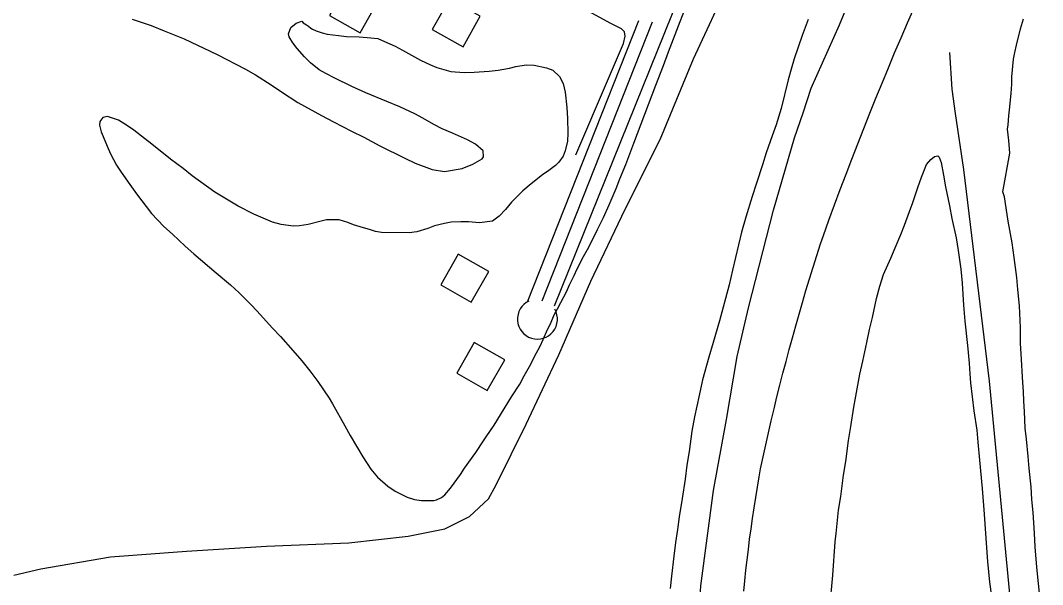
# Model space of a CAD drawing. Extents: x 3477039 to 3515015, y 546746 to 572297.
# Drawn here: x 3503718 to 3504878, y 568054 to 568695 of the extents above; entities that cross this region are included whole.
import ezdxf

# ---------------------------------------------------------------- set-up
doc = ezdxf.new("R2010")
doc.units = 0
for name, color, linetype in [('V-BLDG-OTLN', 7, 'Continuous'), ('V-ROAD-CNTR', 7, 'Continuous'), ('V-SITE-VEGE', 7, 'Continuous'), ('V-TOPO-SHOR', 7, 'Continuous')]:
    doc.layers.add(name, color=color, linetype=linetype)

msp = doc.modelspace()

# ---------------------------------------------------------------- linework, layer by layer
at = {"layer": 'V-BLDG-OTLN'}
for points in [[(3504068.8, 568700.2), (3504103.6, 568680.6), (3504123.3, 568715.4), (3504088.5, 568735.1)], [(3504185.5, 568684.3), (3504220.4, 568664.7), (3504240, 568699.5), (3504205.2, 568719.2)], [(3504214.9, 568429.3), (3504195.1, 568394.5), (3504229.8, 568374.7), (3504249.6, 568409.4)], [(3504233, 568329), (3504213.2, 568294.3), (3504247.9, 568274.5), (3504267.8, 568309.2)]]:
    msp.add_lwpolyline(points, close=True, dxfattribs=at)
at = {"layer": 'V-ROAD-CNTR'}
for points in [[(3504324.3, 568370.7), (3504466, 568722.5)], [(3504629.5, 568450.3), (3504635.8, 568467.8), (3504642.2, 568485.2), (3504648.7, 568502.6), (3504655.3, 568520), (3504661.9, 568537.3), (3504668.6, 568554.6), (3504675.4, 568571.9), (3504682.3, 568589.2), (3504689.2, 568606.4), (3504696.2, 568623.6), (3504703.3, 568640.8), (3504710.4, 568657.9), (3504717.7, 568675), (3504725, 568692.1), (3504732.4, 568709.1), (3504732.9, 568710.3)], [(3504629.5, 568450.3), (3504635.8, 568467.8), (3504642.2, 568485.2), (3504648.7, 568502.6), (3504655.3, 568520), (3504661.9, 568537.3), (3504668.6, 568554.6), (3504675.4, 568571.9), (3504682.3, 568589.2), (3504689.2, 568606.4), (3504696.2, 568623.6), (3504703.3, 568640.8), (3504710.4, 568657.9), (3504717.7, 568675), (3504725, 568692.1), (3504732.4, 568709.1), (3504732.9, 568710.3)], [(3504293.5, 568375.1), (3504419.9, 568694.5)], [(3504310.3, 568376.3), (3504435.5, 568693.1)], [(3504558.2, 568185.6), (3504561.1, 568199.2), (3504564.1, 568212.8), (3504567.1, 568226.4), (3504570.3, 568240), (3504573.5, 568253.5), (3504576.8, 568267.1), (3504580.1, 568280.6), (3504583.5, 568294.1), (3504587.1, 568307.5), (3504590.6, 568321), (3504594.3, 568334.4), (3504598.1, 568347.8), (3504601.9, 568361.2), (3504605.8, 568374.5), (3504609.7, 568387.9), (3504613.8, 568401.2), (3504617.9, 568414.5), (3504622.1, 568427.8), (3504626.4, 568441), (3504629.5, 568450.3)], [(3504558.2, 568185.6), (3504561.1, 568199.2), (3504564.1, 568212.8), (3504567.1, 568226.4), (3504570.3, 568240), (3504573.5, 568253.5), (3504576.8, 568267.1), (3504580.1, 568280.6), (3504583.5, 568294.1), (3504587.1, 568307.5), (3504590.6, 568321), (3504594.3, 568334.4), (3504598.1, 568347.8), (3504601.9, 568361.2), (3504605.8, 568374.5), (3504609.7, 568387.9), (3504613.8, 568401.2), (3504617.9, 568414.5), (3504622.1, 568427.8), (3504626.4, 568441), (3504629.5, 568450.3)], [(3504539, 568046.6), (3504540.2, 568058.4), (3504541.4, 568070.3), (3504542.8, 568082.1), (3504544.3, 568093.9), (3504545.8, 568105.7), (3504547.4, 568117.5), (3504549.1, 568129.3), (3504550.8, 568141.1), (3504552.7, 568152.9), (3504554.6, 568164.6), (3504556.6, 568176.3), (3504558.2, 568185.6)], [(3504539, 568046.6), (3504540.2, 568058.4), (3504541.4, 568070.3), (3504542.8, 568082.1), (3504544.3, 568093.9), (3504545.8, 568105.7), (3504547.4, 568117.5), (3504549.1, 568129.3), (3504550.8, 568141.1), (3504552.7, 568152.9), (3504554.6, 568164.6), (3504556.6, 568176.3), (3504558.2, 568185.6)]]:
    msp.add_lwpolyline(points, dxfattribs=at)
msp.add_arc((3504304.9, 568355.5), 22.7, 115.0982, 30.0549, dxfattribs=at)
at = {"layer": 'V-SITE-VEGE'}
for points in [[(3504311.4, 568332.4), (3504316.3, 568343.6), (3504319.6, 568350.3), (3504324, 568360.2), (3504327.5, 568367.1), (3504331.6, 568374.5), (3504337.8, 568386.6), (3504341.4, 568394.5), (3504346.5, 568404.9), (3504350.1, 568412.6), (3504357.2, 568426.7), (3504363.1, 568437.3), (3504373.1, 568457.1), (3504379.8, 568471), (3504386.2, 568485.1), (3504394.4, 568503.9), (3504398.3, 568514.8), (3504405.3, 568531.2), (3504409.6, 568543.3), (3504414.3, 568555.2), (3504439.1, 568621.1), (3504447.9, 568643.4), (3504453.6, 568658.8), (3504466.8, 568693.5), (3504474.7, 568713.8)], [(3503844.8, 568696), (3503866.4, 568688.7), (3503881, 568682.8), (3503903.8, 568673.8), (3503941.1, 568656.1), (3503973.3, 568639.4), (3503984.9, 568632.8), (3504002.7, 568621.4), (3504014.3, 568613.5), (3504032.8, 568601.5), (3504059.8, 568586.7), (3504073.4, 568579.5), (3504093.9, 568569.1), (3504107.8, 568562.1), (3504126.1, 568552.4), (3504154.3, 568538.3), (3504166.1, 568532.7), (3504185.2, 568525.2), (3504199.4, 568523.3), (3504219.6, 568526.5), (3504231.6, 568531.3), (3504242.2, 568537.6), (3504243.7, 568539.6), (3504243.1, 568546.6), (3504234.7, 568554.2), (3504225.3, 568559), (3504208.5, 568566.5), (3504196.8, 568571.4), (3504187.4, 568576.5), (3504174.8, 568583.6), (3504165.7, 568588.5), (3504148.6, 568596.5), (3504134, 568602.6), (3504110.2, 568612.4), (3504094.1, 568619.6), (3504074.8, 568629.1), (3504064.6, 568634.2), (3504057.2, 568638.5), (3504047.1, 568646.4), (3504040.5, 568653.2), (3504032.2, 568662.8), (3504027.3, 568669.3), (3504022.9, 568676.1), (3504022.2, 568679.6), (3504024.8, 568686.8), (3504030.8, 568691.7), (3504037.3, 568693.9), (3504039, 568692.1), (3504042.7, 568689.8), (3504045, 568688.3), (3504047.7, 568686), (3504049.4, 568684.7), (3504053.6, 568682.7), (3504060.3, 568680.4), (3504066.3, 568679), (3504078.9, 568677.4), (3504088.1, 568676.5), (3504102.6, 568676), (3504111.5, 568675.4), (3504123.7, 568674), (3504131.4, 568670.9), (3504143.5, 568665.5), (3504151.7, 568660.9), (3504172.2, 568649.7), (3504183.4, 568644.3), (3504190.5, 568641.2), (3504206.7, 568636.8), (3504221.6, 568635.6), (3504233.1, 568635.9), (3504250, 568636.9), (3504260.2, 568638.3), (3504273, 568640.6), (3504280.2, 568642.5), (3504292, 568644.1), (3504301.2, 568643.7), (3504315.1, 568641), (3504322.5, 568638.2), (3504330.1, 568630.8), (3504334, 568623.1), (3504336.4, 568613.3), (3504338.4, 568595.9), (3504339, 568583.4), (3504339.2, 568566.7), (3504339.1, 568557.5), (3504336.5, 568546.6), (3504334.1, 568540.4), (3504329.1, 568533.7), (3504325.5, 568530), (3504317.7, 568524.4), (3504310.7, 568519.5)], [(3504612.3, 568695.7), (3504605.3, 568677.4), (3504596.4, 568651.1), (3504592.8, 568639.2), (3504589.4, 568627.1), (3504581.5, 568594.8), (3504575.7, 568576.2), (3504571.3, 568563.5)], [(3504833.2, 568499.9), (3504841, 568543.9), (3504840.9, 568548.9), (3504840.2, 568558.4), (3504838.7, 568571.1), (3504839.2, 568576.1), (3504839.9, 568586.3), (3504840.7, 568593.2), (3504842.7, 568611.6), (3504843.4, 568622.1), (3504843.5, 568630.6), (3504845.5, 568650.5), (3504846.8, 568658.2), (3504848.7, 568666.6), (3504853.2, 568685.2), (3504856.6, 568696.4)], [(3504310.7, 568519.5), (3504297.8, 568509.2), (3504288.3, 568501.1), (3504275.4, 568488.4), (3504268.5, 568480), (3504261.5, 568472.4), (3504253.7, 568466.7), (3504239.2, 568464.9), (3504226.5, 568465.9), (3504218, 568466), (3504206.8, 568465.6), (3504199.3, 568464.2), (3504188.1, 568461.4), (3504180.3, 568458.3), (3504167.8, 568454.5), (3504159.3, 568453.6), (3504127.7, 568454), (3504121, 568455.1), (3504114.3, 568457.2), (3504107.3, 568459), (3504096.2, 568462.7), (3504089.5, 568465.2), (3504079.8, 568468.4), (3504074.3, 568468.4), (3504065.4, 568468.1), (3504059.4, 568466.9), (3504044.4, 568462.9), (3504034.6, 568461.3), (3504027.4, 568461.1), (3504014, 568463), (3504004.1, 568465.7), (3503982.8, 568474.7), (3503965.2, 568483.9), (3503938.8, 568499.7), (3503912.9, 568518.2), (3503902.5, 568526.6), (3503888.2, 568537.2), (3503867, 568554.2), (3503858.6, 568560.6), (3503846.8, 568569.9), (3503838.4, 568575.8), (3503829.3, 568581.4), (3503816.9, 568585.5), (3503811.6, 568584.6), (3503808.1, 568579.9), (3503807.8, 568575.7), (3503809.4, 568568.2), (3503811.8, 568562.7), (3503816.4, 568551.7), (3503820.3, 568543.1), (3503826.8, 568530.3), (3503832.2, 568522.3), (3503842, 568508.2), (3503849.6, 568497.7), (3503866.9, 568475.5), (3503880.7, 568460.6), (3503890.5, 568451.8), (3503904.8, 568438.4), (3503914.6, 568429.8), (3503940.3, 568408.2), (3503956.3, 568394.3), (3503966.3, 568385.2), (3503981.1, 568370.6), (3503990.4, 568360.5), (3504003.7, 568345.6), (3504013, 568335.8), (3504027.2, 568319.9), (3504037.5, 568308), (3504046.6, 568296.7), (3504055.6, 568284.6), (3504068.3, 568265.8), (3504072.2, 568259.2), (3504086.3, 568234.4), (3504092.4, 568223.3), (3504106.8, 568199.2), (3504115.8, 568185.1), (3504123.2, 568176.1), (3504135, 568165.7), (3504143.4, 568160.1), (3504157, 568153.2), (3504165.2, 568150.6), (3504173.1, 568149.7), (3504179.8, 568149.4), (3504187.3, 568149.5), (3504190.3, 568150.3), (3504195.8, 568152.9), (3504199.6, 568156.1), (3504206.2, 568163.5), (3504217.6, 568179), (3504222.2, 568186.2), (3504234.9, 568204.2), (3504243.5, 568217.3), (3504246.8, 568221.7), (3504255.7, 568235.1), (3504275.6, 568267.2), (3504284.8, 568281.5), (3504289.9, 568291.1), (3504297.3, 568304.5), (3504301.4, 568312.9), (3504307.8, 568324.8), (3504311.4, 568332.4)], [(3504571.3, 568563.5), (3504564.4, 568544.2), (3504560.2, 568530.8), (3504553.4, 568509.7), (3504548.5, 568494.8), (3504541.4, 568471.3), (3504536.7, 568454.4), (3504526.2, 568411), (3504522.5, 568394.3), (3504511.4, 568353.6), (3504504.4, 568329.1), (3504499.4, 568312.2), (3504492.1, 568286.4), (3504488.4, 568268.7), (3504483, 568244.4), (3504480.3, 568228.2), (3504477, 568205.1), (3504474.6, 568189.7), (3504472.4, 568173.8), (3504469.1, 568151.9)], [(3504751.3, 568536.9), (3504755.8, 568540.1), (3504759.3, 568541), (3504761, 568539.3), (3504763.2, 568533.5), (3504766, 568518.8), (3504768.3, 568505.8), (3504772.7, 568484.1), (3504775.5, 568469.6), (3504780.2, 568447.8), (3504782.5, 568433.6), (3504785.4, 568412.1), (3504787.2, 568396.2), (3504788.4, 568371.5), (3504790.1, 568353.3), (3504793, 568325.6), (3504794.9, 568305.4), (3504795.8, 568293.2), (3504796.6, 568283.2), (3504800.4, 568251.3), (3504803.6, 568229.6), (3504804.9, 568215.8), (3504806.6, 568195.4), (3504809.9, 568163), (3504812, 568134), (3504814.5, 568095.7), (3504815.8, 568080.4), (3504818, 568056.7), (3504820.2, 568040.5)], [(3504636.7, 568027.6), (3504640.2, 568064.7), (3504642.7, 568102.7), (3504643.9, 568112.2), (3504646.7, 568138.5), (3504649.2, 568154.2), (3504652.5, 568178.3), (3504654.9, 568193.7), (3504658, 568217.8), (3504660.5, 568233.5), (3504664.2, 568255.6), (3504671, 568293.1), (3504674.4, 568307.8), (3504678.9, 568328.9), (3504681.9, 568343.8), (3504685.3, 568357.5), (3504689.8, 568378.8), (3504693.5, 568393), (3504697.9, 568406.1), (3504705.9, 568424.7), (3504711, 568436.3), (3504717.5, 568451.7), (3504721.6, 568462.3), (3504727.1, 568477.7), (3504731.2, 568488.1), (3504736.6, 568505), (3504740.8, 568516.6), (3504746.5, 568531), (3504751.3, 568536.9)], [(3504875.5, 568036.8), (3504871.7, 568073.9), (3504869.8, 568096.9), (3504869, 568112.6), (3504867.6, 568135.8), (3504866.3, 568150.7), (3504865.3, 568165.2), (3504863.1, 568185.9), (3504861.8, 568199.4), (3504860, 568219.1), (3504858.7, 568231.6), (3504858, 568250.5), (3504856.9, 568262.5), (3504856.8, 568273.2), (3504855.9, 568283.6), (3504854.1, 568316.1), (3504853.3, 568327.8), (3504853.3, 568345.5), (3504852.1, 568370.4), (3504850.1, 568389.1), (3504849.1, 568402.6), (3504846.2, 568425.5), (3504843.9, 568442), (3504839.2, 568466.7), (3504835.1, 568494.2), (3504833.2, 568499.9)], [(3504469.1, 568151.9), (3504465.8, 568131.1), (3504463.9, 568116.6), (3504461.7, 568101.7), (3504459.7, 568086.5), (3504457.2, 568063.7), (3504455.7, 568049.7)]]:
    msp.add_lwpolyline(points, dxfattribs=at)
at = {"layer": 'V-TOPO-SHOR'}
for points in [[(3504478.8, 567750.9), (3504483.4, 567943.5), (3504490.2, 568052.5), (3504504.6, 568160.8), (3504519.6, 568241.5), (3504531.7, 568313.2), (3504544.5, 568368.4), (3504572.7, 568479.3), (3504596.7, 568561.3), (3504606.5, 568589.6), (3504615.7, 568617.8), (3504647.8, 568689.5), (3504684.9, 568779.7), (3504719.3, 568871.3)], [(3503710.3, 568064.7), (3503741, 568071.9), (3503820, 568085.5), (3503906.4, 568092), (3503997.4, 568097.6), (3504090.7, 568101.4), (3504158, 568109.1), (3504199.7, 568117.4), (3504227.8, 568131.3), (3504249.3, 568151.4), (3504257.9, 568167.2), (3504292.1, 568236.2), (3504329.2, 568315), (3504365.4, 568398.7), (3504404.4, 568480.5), (3504444.1, 568559.6), (3504482, 568651.1), (3504523.3, 568739.9)], [(3504348.5, 568541.9), (3504385.6, 568628.7), (3504402.4, 568668.6), (3504404.5, 568676.9), (3504403.8, 568681.7), (3504400.4, 568685.2), (3504387.3, 568691.5), (3504363.2, 568704.7)], [(3504878.3, 567751.8), (3504846.5, 567988.1), (3504817.9, 568285.1), (3504788.9, 568525.5), (3504779.6, 568589.1), (3504775.6, 568616.7), (3504773.1, 568658.2)]]:
    msp.add_lwpolyline(points, dxfattribs=at)

doc.saveas('drawing.dxf')
